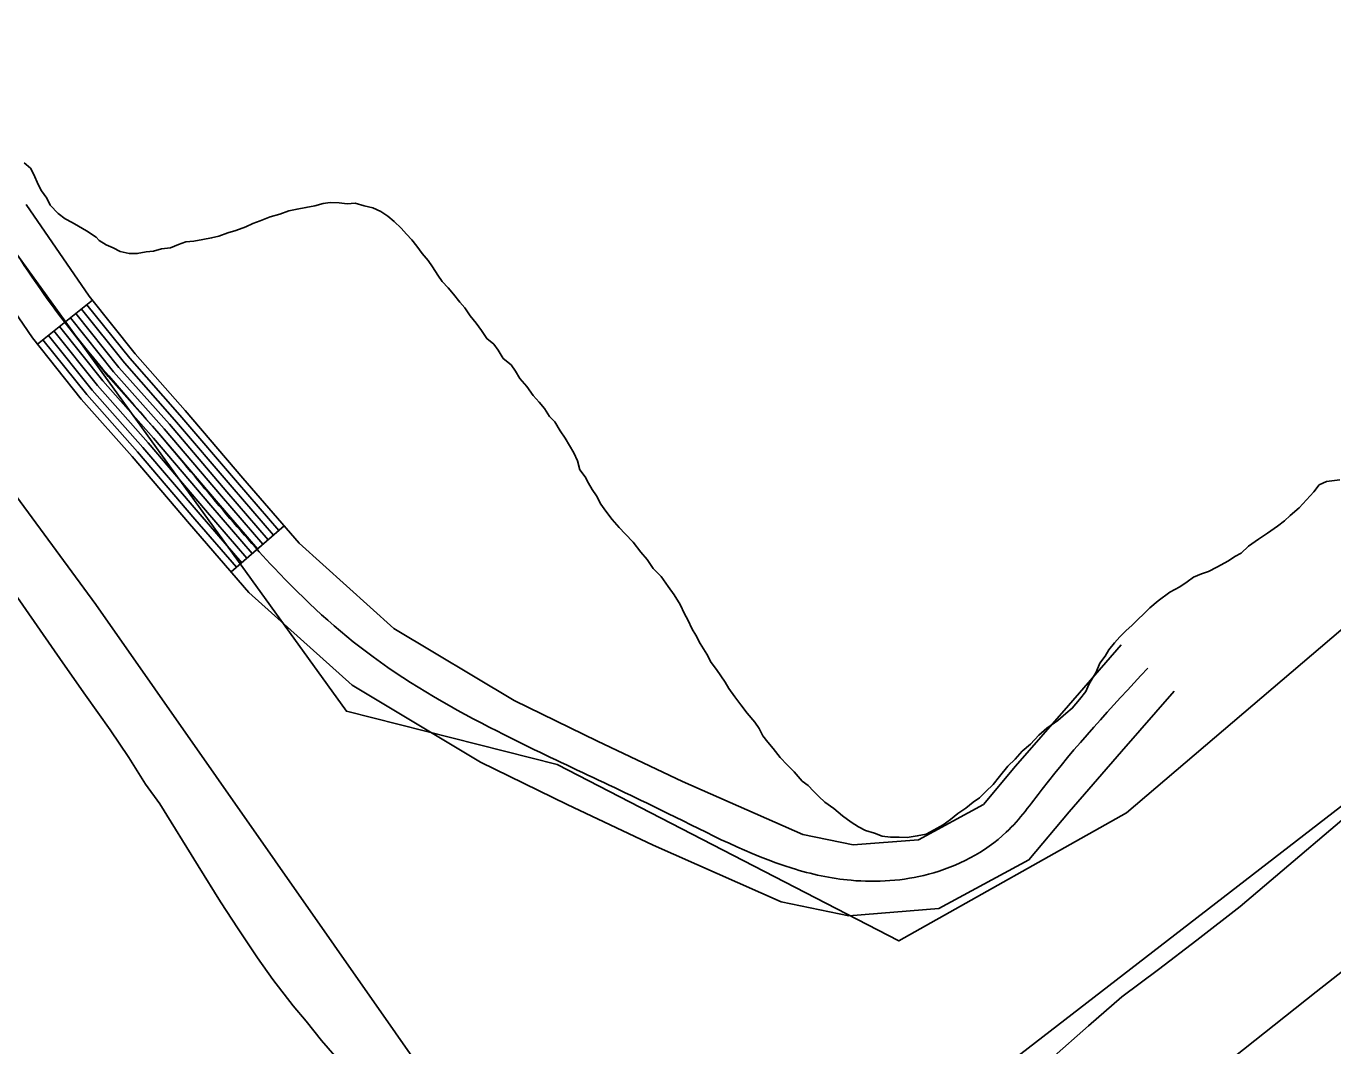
# Model space of a CAD drawing. Extents: x 3855477 to 3893699, y 299188 to 325115.
# Drawn here: x 3879203 to 3879761, y 312201 to 312636 of the extents above; entities that cross this region are included whole.
import ezdxf

# ---------------------------------------------------------------- set-up
doc = ezdxf.new("R2010")
doc.units = 0
for name, color, linetype in [('V-ROAD-CNTR', 7, 'Continuous'), ('V-SITE-VEGE', 7, 'Continuous'), ('V-TOPO-SHOR', 7, 'Continuous')]:
    doc.layers.add(name, color=color, linetype=linetype)

msp = doc.modelspace()

# ---------------------------------------------------------------- linework, layer by layer
at = {"layer": 'V-ROAD-CNTR'}
for p, q in [((3879231.22, 312518.68), (3879207.78, 312499.96)), ((3879313.11, 312422.41), (3879290.4, 312402.8))]:
    msp.add_line(p, q, dxfattribs=at)
for points in [[(3879202.96, 312559.57), (3879229.78, 312520.49), (3879249.46, 312495.85), (3879270.87, 312471.68), (3879295.46, 312442.85), (3879319.52, 312414.99), (3879359.95, 312378.65), (3879411.21, 312347.97), (3879446.87, 312330.57), (3879483.11, 312313.39), (3879534.42, 312290.7), (3879555.94, 312286.3), (3879583.75, 312288.49), (3879611.62, 312303.53), (3879625.24, 312319.85), (3879647.86, 312345.8), (3879670.37, 312371.62)], [(3879178.23, 312542.6), (3879205.66, 312502.62), (3879226.49, 312476.53), (3879248.23, 312452), (3879272.69, 312423.31), (3879298.05, 312393.94), (3879342.06, 312354.4), (3879396.9, 312321.57), (3879433.86, 312303.53), (3879470.62, 312286.11), (3879525.25, 312261.95), (3879554.08, 312256.06), (3879592.42, 312259.08), (3879630.96, 312279.87), (3879648.07, 312300.39), (3879670.47, 312326.09), (3879692.98, 312351.91)], [(3879224.19, 312513.07), (3879242.57, 312490.06), (3879264.08, 312465.77), (3879288.63, 312436.99), (3879306.3, 312416.52)], [(3879226.53, 312514.94), (3879244.86, 312491.99), (3879266.34, 312467.74), (3879290.9, 312438.94), (3879308.57, 312418.49)], [(3879228.88, 312516.81), (3879247.16, 312493.92), (3879268.61, 312469.71), (3879293.18, 312440.9), (3879310.84, 312420.45)], [(3879217.16, 312507.45), (3879235.68, 312484.26), (3879257.29, 312459.87), (3879281.8, 312431.13), (3879299.48, 312410.64)], [(3879219.5, 312509.32), (3879237.97, 312486.19), (3879259.55, 312461.84), (3879284.07, 312433.08), (3879301.76, 312412.6)], [(3879221.84, 312511.2), (3879240.27, 312488.13), (3879261.81, 312463.81), (3879286.35, 312435.04), (3879304.03, 312414.56)], [(3879212.47, 312503.71), (3879231.08, 312480.4), (3879252.76, 312455.93), (3879277.24, 312427.22), (3879294.94, 312406.72)], [(3879214.81, 312505.58), (3879233.38, 312482.33), (3879255.02, 312457.9), (3879279.52, 312429.17), (3879297.21, 312408.68)], [(3879210.12, 312501.84), (3879228.79, 312478.47), (3879250.49, 312453.97), (3879274.97, 312425.27), (3879292.67, 312404.76)]]:
    msp.add_lwpolyline(points, dxfattribs=at)
msp.add_spline([(3879190.59, 312551.08), (3879217.72, 312511.55), (3879259.55, 312461.84), (3879308.78, 312404.46), (3879351, 312366.52), (3879404.06, 312334.77), (3879476.87, 312299.75), (3879529.83, 312276.33), (3879555.01, 312271.18), (3879588.09, 312273.79), (3879621.29, 312291.7), (3879636.65, 312310.12), (3879681.68, 312361.76)], degree=3, dxfattribs=at)
at = {"layer": 'V-SITE-VEGE'}
msp.add_lwpolyline([(3879385.8, 312170.11), (3879232.69, 312388.93), (3879113.6, 312550.76), (3878975.07, 312765.01), (3879018.82, 312787.8), (3879339.62, 312343.34), (3879429.55, 312320.55), (3879575.37, 312245.33), (3879672.58, 312300.03), (3879830.55, 312434.51), (3880005.53, 312489.22), (3878323.75, 311190.02)], dxfattribs=at)
at = {"layer": 'V-TOPO-SHOR'}
for points in [[(3879232.8, 312545.56), (3879228.66, 312548.3), (3879225.26, 312550.27), (3879222.62, 312551.84), (3879219.6, 312553.42), (3879216.59, 312555.77), (3879213.23, 312559.26), (3879211.75, 312562.33), (3879209.52, 312565.42), (3879208.05, 312568.12), (3879206.22, 312572.34), (3879204.74, 312575.04), (3879202.12, 312577.38)], [(3879232.8, 312545.56), (3879234.07, 312544.24), (3879237.09, 312542.28), (3879240.11, 312541.08), (3879243.14, 312539.5), (3879246.93, 312538.67), (3879250.36, 312538.61), (3879254.19, 312539.3), (3879257.24, 312539.63), (3879260.69, 312540.71), (3879264.51, 312541.02), (3879267.97, 312542.48), (3879271.04, 312543.57), (3879274.47, 312543.89), (3879278.3, 312544.58), (3879282.12, 312545.28), (3879285.19, 312545.98), (3879289.02, 312547.44), (3879292.48, 312548.52), (3879296.69, 312549.97), (3879299.77, 312551.44), (3879302.84, 312552.53), (3879307.07, 312554.36), (3879311.28, 312555.42), (3879315.12, 312556.88), (3879318.56, 312557.58), (3879322.39, 312558.27), (3879326.21, 312558.97), (3879329.66, 312560.05), (3879332.72, 312560.38), (3879336.52, 312560.31), (3879339.95, 312559.86), (3879343.39, 312560.18), (3879347.18, 312558.97), (3879350.97, 312558.14), (3879354.38, 312556.55), (3879357.39, 312554.59), (3879360.02, 312552.26), (3879363.02, 312549.53), (3879365.25, 312546.83), (3879367.5, 312544.5), (3879369.74, 312541.79), (3879371.97, 312538.7), (3879374.58, 312535.6), (3879376.44, 312532.9), (3879378.66, 312529.43), (3879380.52, 312526.73), (3879383.14, 312524.01), (3879385.38, 312521.3), (3879387.98, 312517.82), (3879390.23, 312515.5), (3879392.45, 312512.03), (3879395.07, 312508.93), (3879397.3, 312505.84), (3879399.52, 312502.37), (3879402.53, 312500.03), (3879404.39, 312497.33), (3879406.61, 312493.85), (3879409.99, 312491.12), (3879411.85, 312488.42), (3879413.7, 312485.34), (3879416.69, 312481.85), (3879419.29, 312477.99), (3879421.91, 312475.28), (3879424.15, 312472.57), (3879426.37, 312469.1), (3879428.61, 312466.77), (3879430.83, 312462.92), (3879433.06, 312459.83), (3879434.91, 312456.75), (3879436.76, 312453.66), (3879438.23, 312450.2), (3879439.3, 312446.37), (3879441.53, 312443.28), (3879443.01, 312440.59), (3879444.48, 312437.89), (3879446.34, 312435.19), (3879448.18, 312431.73), (3879450.42, 312428.64), (3879453.02, 312425.16), (3879456.01, 312421.67), (3879458.63, 312418.96), (3879461.99, 312415.47), (3879465.35, 312411.21), (3879467.96, 312408.12), (3879470.56, 312404.26), (3879473.93, 312400.77), (3879476.9, 312396.52), (3879479.51, 312393.04), (3879482.1, 312388.8), (3879483.93, 312384.95), (3879485.41, 312382.26), (3879487.25, 312378.41), (3879488.73, 312375.72), (3879490.57, 312372.26), (3879493.53, 312367.62)], [(3879493.53, 312367.62), (3879495.38, 312364.16), (3879497.61, 312361.07), (3879499.46, 312358.37), (3879501.32, 312355.67), (3879502.8, 312352.97), (3879505.4, 312349.49), (3879508.01, 312346.02), (3879510.62, 312342.54), (3879513.98, 312338.67), (3879515.83, 312335.97), (3879517.3, 312332.89), (3879519.54, 312330.18), (3879521.78, 312327.47), (3879524.76, 312323.6), (3879527.75, 312320.5), (3879530.75, 312317.4), (3879534.11, 312313.53), (3879536.74, 312311.57), (3879538.99, 312309.24), (3879541.23, 312306.91), (3879543.86, 312304.58), (3879547.62, 312301.84), (3879551.38, 312298.73), (3879555.14, 312295.99), (3879558.15, 312294.03), (3879561.18, 312292.45), (3879564.96, 312291.24), (3879568.37, 312290.03), (3879571.8, 312289.59), (3879575.61, 312289.52), (3879579.04, 312289.46), (3879583.24, 312290.14), (3879587.07, 312290.84), (3879590.53, 312292.68), (3879594.38, 312294.9), (3879597.47, 312297.13), (3879600.57, 312299.74), (3879604.04, 312301.97), (3879607.14, 312304.58), (3879609.84, 312306.44), (3879612.56, 312309.06), (3879615.66, 312312.05), (3879618.39, 312315.43), (3879621.9, 312319.94), (3879625, 312322.94), (3879628.12, 312326.31), (3879631.6, 312329.3), (3879635.1, 312333.05), (3879638.58, 312336.03), (3879643.22, 312339.38), (3879646.7, 312342.37), (3879649.41, 312344.6), (3879652.53, 312348.36), (3879655.26, 312351.74), (3879656.46, 312354.77), (3879658.03, 312357.41), (3879659.6, 312360.05), (3879661.2, 312363.83), (3879663.54, 312366.84), (3879665.11, 312369.48), (3879667.45, 312372.49), (3879669.79, 312375.11), (3879672.5, 312377.73), (3879674.83, 312379.98), (3879677.16, 312382.23), (3879680.26, 312385.22), (3879682.59, 312387.46), (3879686.08, 312390.45), (3879691.1, 312394.17), (3879695.33, 312396.38), (3879698.42, 312398.61), (3879701.12, 312400.47), (3879704.58, 312401.93), (3879707.65, 312403.02), (3879711.12, 312404.87), (3879716.12, 312407.44), (3879718.82, 312409.3), (3879721.52, 312410.78), (3879724.62, 312413.77), (3879728.87, 312416.74), (3879732.72, 312419.34), (3879736.97, 312422.32), (3879740.06, 312424.54), (3879742.39, 312426.79), (3879746.26, 312430.15), (3879749.37, 312433.53), (3879752.48, 312436.9), (3879754.82, 312439.91), (3879757.9, 312441.38), (3879763.63, 312442.04)], [(3879197.94, 312393.67), (3879218.65, 312363.99), (3879228.3, 312350.17), (3879238.8, 312335.33), (3879246.83, 312323.54), (3879253.88, 312312.19), (3879259.94, 312303.75), (3879276.4, 312277.39), (3879285.89, 312261.98), (3879293.43, 312250.42), (3879301.64, 312238.13), (3879308.26, 312228.78), (3879316.91, 312217.67), (3879322.44, 312211.13), (3879329, 312202.77), (3879336.54, 312194.08)], [(3879640.64, 312195.08), (3879656.33, 312209.1), (3879670.66, 312221.42), (3879686.31, 312233.14), (3879702.55, 312245.62), (3879721.1, 312259.96), (3879782.47, 312312.03)], [(3879661.23, 312150.38), (3879753.47, 312223.62), (3879843.18, 312293.86)]]:
    msp.add_lwpolyline(points, dxfattribs=at)

doc.saveas('drawing.dxf')
